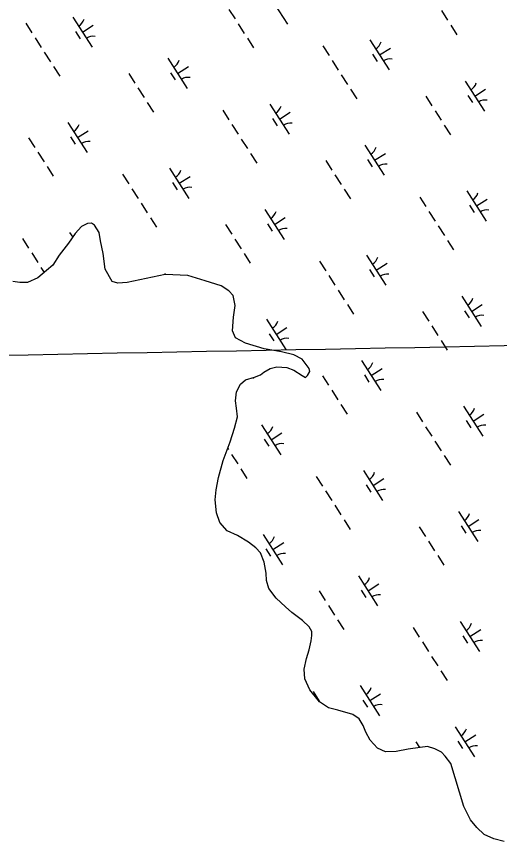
# Model space of a CAD drawing. Extents: x 3962991 to 3983549, y 181631 to 204078.
# Drawn here: x 3976718 to 3977393, y 187769 to 188923 of the extents above; entities that cross this region are included whole.
import ezdxf

# ---------------------------------------------------------------- set-up
doc = ezdxf.new("R2010")
doc.units = 0
doc.layers.add('V-GRID-MAJR', color=7, linetype='Continuous')
doc.layers.add('V-WETL-SWMP', color=7, linetype='Continuous')

msp = doc.modelspace()

# ---------------------------------------------------------------- linework, layer by layer
at = {"layer": 'V-GRID-MAJR'}
msp.add_spline([(3971886, 188358.5), (3973487.2, 188388.7), (3978814.7, 188489.8), (3982563.1, 188561.5)], degree=3, dxfattribs=at)
at = {"layer": 'V-WETL-SWMP'}
for p, q in [((3977069.4, 188954.4), (3977096.3, 188912.3)), ((3976796.3, 188922.2), (3976823.3, 188880.1)), ((3977014.5, 188933.1), (3977023.1, 188919.7)), ((3977311.9, 188931.4), (3977320.5, 188917.9)), ((3976730.4, 188913.7), (3976739.1, 188900.3)), ((3976809.8, 188901.1), (3976824.9, 188910.9)), ((3977027.4, 188912.9), (3977036, 188899.5)), ((3977324.8, 188911.2), (3977333.5, 188897.7)), ((3976800.1, 188902), (3976806.5, 188891.9)), ((3976743.4, 188893.5), (3976752, 188880)), ((3977040.4, 188892.7), (3977049, 188879.3)), ((3977211.8, 188890.5), (3977238.8, 188848.4)), ((3977145.9, 188882), (3977154.6, 188868.5)), ((3977225.3, 188869.4), (3977240.5, 188879.1)), ((3976756.3, 188873.3), (3976765, 188859.8)), ((3976929.3, 188864.7), (3976956.3, 188822.6)), ((3977215.6, 188870.3), (3977222, 188860.2)), ((3976769.3, 188853.1), (3976777.9, 188839.6)), ((3976942.8, 188843.6), (3976958, 188853.3)), ((3977158.9, 188861.8), (3977167.5, 188848.3)), ((3976874.4, 188843.4), (3976883.1, 188829.9)), ((3976933.1, 188844.5), (3976939.6, 188834.4)), ((3977171.8, 188841.6), (3977180.5, 188828.1)), ((3977344.8, 188832.9), (3977371.8, 188790.8)), ((3976887.4, 188823.2), (3976896, 188809.7)), ((3977184.8, 188821.4), (3977193.4, 188807.9)), ((3977358.3, 188811.9), (3977373.5, 188821.6)), ((3977289.9, 188811.6), (3977298.6, 188798.2)), ((3977348.6, 188812.8), (3977355.1, 188802.7)), ((3976900.3, 188802.9), (3976909, 188789.5)), ((3977071.8, 188800.7), (3977098.8, 188758.6)), ((3977005.9, 188792.2), (3977014.5, 188778.8)), ((3977085.3, 188779.7), (3977100.4, 188789.4)), ((3977302.9, 188791.4), (3977311.5, 188778)), ((3976789.3, 188774.9), (3976816.3, 188732.8)), ((3977018.8, 188772), (3977027.5, 188758.6)), ((3977075.5, 188780.5), (3977082, 188770.4)), ((3976802.8, 188753.8), (3976817.9, 188763.5)), ((3977315.8, 188771.2), (3977324.5, 188757.8)), ((3976734.4, 188753.6), (3976743, 188740.1)), ((3976793.1, 188754.7), (3976799.5, 188744.6)), ((3977031.8, 188751.8), (3977040.4, 188738.4)), ((3977204.8, 188743.2), (3977231.8, 188701.1)), ((3976747.3, 188733.4), (3976756, 188719.9)), ((3977044.8, 188731.6), (3977053.4, 188718.1)), ((3977218.3, 188722.1), (3977233.4, 188731.8)), ((3977149.9, 188721.9), (3977158.5, 188708.4)), ((3977208.6, 188723), (3977215, 188712.9)), ((3976760.3, 188713.2), (3976768.9, 188699.7)), ((3976865.9, 188702.5), (3976874.5, 188689)), ((3976931.7, 188710.9), (3976958.7, 188668.8)), ((3976945.2, 188689.9), (3976960.4, 188699.6)), ((3977162.8, 188701.7), (3977171.5, 188688.2)), ((3976878.8, 188682.3), (3976887.5, 188668.8)), ((3976935.5, 188690.8), (3976942, 188680.7)), ((3977175.8, 188681.5), (3977184.4, 188668)), ((3977281.4, 188670.7), (3977290, 188657.3)), ((3977347.2, 188679.2), (3977374.2, 188637.1)), ((3977360.7, 188658.2), (3977375.9, 188667.9)), ((3976891.8, 188662), (3976900.4, 188648.6)), ((3977351, 188659.1), (3977357.5, 188648.9)), ((3977064.8, 188653.4), (3977091.8, 188611.3)), ((3977294.3, 188650.5), (3977303, 188637.1)), ((3976904.7, 188641.8), (3976913.4, 188628.4)), ((3977068.5, 188633.2), (3977075, 188623.1)), ((3977078.3, 188632.3), (3977093.4, 188642.1)), ((3977009.9, 188632.1), (3977018.5, 188618.6)), ((3977307.3, 188630.3), (3977315.9, 188616.9)), ((3976725.8, 188612.7), (3976734.5, 188599.2)), ((3976791.7, 188621.2), (3976796.1, 188614.4)), ((3977022.8, 188611.9), (3977031.5, 188598.4)), ((3977320.2, 188610.1), (3977328.9, 188596.7)), ((3976738.8, 188592.5), (3976747.4, 188579)), ((3977035.8, 188591.7), (3977044.4, 188578.2)), ((3977207.2, 188589.4), (3977234.2, 188547.3)), ((3977141.3, 188581), (3977150, 188567.5)), ((3977220.7, 188568.4), (3977235.9, 188578.1)), ((3976751.7, 188572.3), (3976756.3, 188565.1)), ((3977211, 188569.3), (3977217.5, 188559.2)), ((3976924.7, 188563.6), (3976925.6, 188562.2)), ((3977154.3, 188560.8), (3977162.9, 188547.3)), ((3977167.2, 188540.6), (3977175.9, 188527.1)), ((3977340.2, 188531.9), (3977367.2, 188489.8)), ((3977180.2, 188520.3), (3977188.8, 188506.9)), ((3977353.7, 188510.8), (3977368.9, 188520.6)), ((3977285.3, 188510.6), (3977294, 188497.1)), ((3977344, 188511.7), (3977350.5, 188501.6)), ((3977067.2, 188499.7), (3977094.2, 188457.6)), ((3977080.7, 188478.6), (3977095.8, 188488.3)), ((3977298.3, 188490.4), (3977306.9, 188476.9)), ((3977070.9, 188479.5), (3977077.4, 188469.4)), ((3977311.2, 188470.2), (3977319.9, 188456.7)), ((3977200.2, 188442.1), (3977227.2, 188400)), ((3977213.7, 188421.1), (3977228.9, 188430.8)), ((3977048.2, 188418.1), (3977048.8, 188417.1)), ((3977145.3, 188420.8), (3977153.9, 188407.4)), ((3977204, 188422), (3977210.4, 188411.9)), ((3977158.3, 188400.6), (3977166.9, 188387.2)), ((3977171.2, 188380.4), (3977179.8, 188366.9)), ((3977276.8, 188369.7), (3977285.4, 188356.2)), ((3977342.7, 188378.2), (3977369.6, 188336.1)), ((3977346.4, 188358), (3977352.9, 188347.9)), ((3977356.2, 188357.1), (3977371.3, 188366.8)), ((3977060.2, 188352.3), (3977087.2, 188310.3)), ((3977289.7, 188349.5), (3977298.4, 188336)), ((3977073.7, 188331.3), (3977088.8, 188341)), ((3977063.9, 188332.2), (3977070.4, 188322.1)), ((3977302.7, 188329.3), (3977311.3, 188315.8)), ((3977012.9, 188319.1), (3977013.9, 188317.6)), ((3977018.2, 188310.8), (3977026.9, 188297.4)), ((3977315.6, 188309.1), (3977324.3, 188295.6)), ((3977031.2, 188290.6), (3977039.8, 188277.2)), ((3977202.6, 188288.4), (3977229.6, 188246.3)), ((3977136.7, 188279.9), (3977145.4, 188266.5)), ((3977216.1, 188267.4), (3977231.3, 188277.1)), ((3977206.4, 188268.2), (3977212.9, 188258.1)), ((3977149.7, 188259.7), (3977158.3, 188246.2)), ((3977162.7, 188239.5), (3977171.3, 188226)), ((3977335.7, 188230.9), (3977362.6, 188188.8)), ((3977175.6, 188219.3), (3977184.2, 188205.8)), ((3977349.1, 188209.8), (3977364.3, 188219.5)), ((3977280.7, 188209.6), (3977289.4, 188196.1)), ((3977339.4, 188210.7), (3977345.9, 188200.6)), ((3977062.6, 188198.6), (3977089.6, 188156.5)), ((3977076.1, 188177.6), (3977091.2, 188187.3)), ((3977293.7, 188189.4), (3977302.3, 188175.9)), ((3977066.4, 188178.5), (3977072.8, 188168.4)), ((3977306.7, 188169.1), (3977315.3, 188155.7)), ((3977195.6, 188141.1), (3977222.6, 188099)), ((3977209.1, 188120), (3977224.3, 188129.7)), ((3977140.7, 188119.8), (3977149.4, 188106.3)), ((3977199.4, 188120.9), (3977205.9, 188110.8)), ((3977153.7, 188099.6), (3977162.3, 188086.1)), ((3977166.6, 188079.4), (3977175.3, 188065.9)), ((3977272.2, 188068.7), (3977280.8, 188055.2)), ((3977338.1, 188077.1), (3977365.1, 188035)), ((3977341.8, 188057), (3977348.3, 188046.9)), ((3977351.6, 188056.1), (3977366.7, 188065.8)), ((3977285.1, 188048.5), (3977293.8, 188035)), ((3977298.1, 188028.2), (3977306.7, 188014.8)), ((3977311, 188008), (3977319.7, 187994.6)), ((3977198, 187987.4), (3977225, 187945.3)), ((3977132.2, 187978.9), (3977140.8, 187965.4)), ((3977211.5, 187966.3), (3977226.7, 187976)), ((3977201.8, 187967.2), (3977208.3, 187957.1)), ((3977331.1, 187929.8), (3977358, 187887.7)), ((3977344.6, 187908.8), (3977359.7, 187918.5)), ((3977276.2, 187908.5), (3977281.1, 187900.9)), ((3977334.8, 187909.7), (3977341.3, 187899.6))]:
    msp.add_line(p, q, dxfattribs=at)
for points in [[(3977064, 188458.3), (3977037.7, 188466.1), (3977023.9, 188473.6), (3977019.6, 188483.7), (3977021, 188502.7), (3977023.1, 188518.8), (3977020.5, 188533), (3977014.5, 188539.4), (3977003.6, 188546.4), (3976981.5, 188553.7), (3976957, 188561), (3976925.5, 188562.3), (3976872.2, 188551.2), (3976859.1, 188550.4), (3976851.4, 188552.6), (3976841.5, 188569.7), (3976838.8, 188591.6), (3976834.9, 188609.4), (3976832.9, 188621.3), (3976826.8, 188631.3), (3976822.6, 188634.2), (3976816.6, 188633.5), (3976808.4, 188629.7), (3976799.7, 188619.5), (3976790.4, 188606.2), (3976777, 188589.4), (3976768.3, 188575.5), (3976759.6, 188567.7), (3976747.2, 188557.9), (3976733.1, 188551.1), (3976722.4, 188551), (3976712.3, 188552.6)], [(3977399.5, 187769.3), (3977385.1, 187773.2), (3977371.4, 187778.9), (3977361.1, 187788.9), (3977352.6, 187799.4), (3977343.3, 187818.3), (3977325, 187878.6), (3977317.1, 187888.5), (3977311.7, 187894.4), (3977302.7, 187899), (3977292.5, 187902.4), (3977281.9, 187901), (3977265.3, 187898.3), (3977248.7, 187895.1), (3977233.8, 187894.8), (3977222.4, 187900), (3977212.1, 187911.1), (3977206, 187922.3), (3977202.3, 187931.7), (3977196.7, 187941.1), (3977187.7, 187946.9), (3977166.8, 187953.1), (3977153.7, 187956.4), (3977141.1, 187964.5), (3977127.7, 187981.5), (3977120.9, 187996.8), (3977120, 188010.5), (3977123.3, 188025.4), (3977126.7, 188037.4), (3977129.4, 188049.9), (3977130.5, 188057.6), (3977130.4, 188063), (3977126.7, 188069.5), (3977117.7, 188078.2), (3977102.6, 188089.8), (3977093.5, 188097.4), (3977080.8, 188109.7), (3977070.5, 188123.2), (3977067.3, 188134.4), (3977066.6, 188144.5), (3977063.9, 188159.9), (3977058.9, 188172.9), (3977052.3, 188179.9), (3977042, 188188), (3977026.4, 188197.3), (3977012, 188203.6), (3977001.7, 188215.3), (3976997.3, 188228.9), (3976995.2, 188247.3), (3976996.8, 188261), (3977000, 188278.2), (3977006.7, 188302.1), (3977016.4, 188328.5), (3977022.6, 188347.6), (3977026.5, 188363.1), (3977025.1, 188375.6), (3977023.7, 188385.7), (3977025.3, 188398.2), (3977031, 188409), (3977038, 188415), (3977050.5, 188418.8), (3977058.7, 188421.9), (3977063.4, 188425.6), (3977072.2, 188431.1), (3977081.7, 188433), (3977095.4, 188432.1), (3977105.6, 188428.7), (3977117, 188421.2), (3977121.8, 188418.3), (3977124.7, 188421.3), (3977127.6, 188426.7), (3977126.9, 188430.9), (3977117.2, 188443.8), (3977105.2, 188450.1), (3977087.9, 188454), (3977064, 188458.3)]]:
    msp.add_lwpolyline(points, dxfattribs=at)
for centre, start, end in [((3976795.1, 188924.5), 301.8919, 343.4355), ((3976824.9, 188878), 81.8919, 123.4355), ((3977210.6, 188892.8), 301.8919, 343.4355), ((3976928.1, 188867), 301.8919, 343.4355), ((3977240.4, 188846.3), 81.8919, 123.4355), ((3976957.9, 188820.5), 81.8919, 123.4355), ((3977343.6, 188835.3), 301.8919, 343.4355), ((3977373.4, 188788.8), 81.8919, 123.4355), ((3977070.6, 188803), 301.8919, 343.4355), ((3976788.1, 188777.2), 301.8919, 343.4355), ((3977100.4, 188756.5), 81.8919, 123.4355), ((3976817.9, 188730.7), 81.8919, 123.4355), ((3977203.6, 188745.5), 301.8919, 343.4355), ((3977233.4, 188699), 81.8919, 123.4355), ((3976930.5, 188713.3), 301.8919, 343.4355), ((3976960.3, 188666.8), 81.8919, 123.4355), ((3977346, 188681.5), 301.8919, 343.4355), ((3977063.6, 188655.7), 301.8919, 343.4355), ((3977375.8, 188635), 81.8919, 123.4355), ((3977093.4, 188609.2), 81.8919, 123.4355), ((3977206, 188591.8), 301.8919, 343.4355), ((3977235.8, 188545.3), 81.8919, 123.4355), ((3977339, 188534.2), 301.8919, 343.4355), ((3977066, 188502), 301.8919, 343.4355), ((3977368.8, 188487.7), 81.8919, 123.4355), ((3977095.8, 188455.5), 81.8919, 123.4355), ((3977199, 188444.5), 301.8919, 343.4355), ((3977228.8, 188397.9), 81.8919, 123.4355), ((3977341.4, 188380.5), 301.8919, 343.4355), ((3977059, 188354.7), 301.8919, 343.4355), ((3977371.3, 188334), 81.8919, 123.4355), ((3977088.8, 188308.2), 81.8919, 123.4355), ((3977201.4, 188290.7), 301.8919, 343.4355), ((3977231.2, 188244.2), 81.8919, 123.4355), ((3977334.4, 188233.2), 301.8919, 343.4355), ((3977061.4, 188201), 301.8919, 343.4355), ((3977364.3, 188186.7), 81.8919, 123.4355), ((3977091.2, 188154.5), 81.8919, 123.4355), ((3977194.4, 188143.4), 301.8919, 343.4355), ((3977224.2, 188096.9), 81.8919, 123.4355), ((3977336.9, 188079.5), 301.8919, 343.4355), ((3977366.7, 188033), 81.8919, 123.4355), ((3977196.8, 187989.7), 301.8919, 343.4355), ((3977226.6, 187943.2), 81.8919, 123.4355), ((3977329.8, 187932.1), 301.8919, 343.4355), ((3977359.7, 187885.6), 81.8919, 123.4355)]:
    msp.add_arc(centre, 17.6, start, end, dxfattribs=at)

doc.saveas('drawing.dxf')
